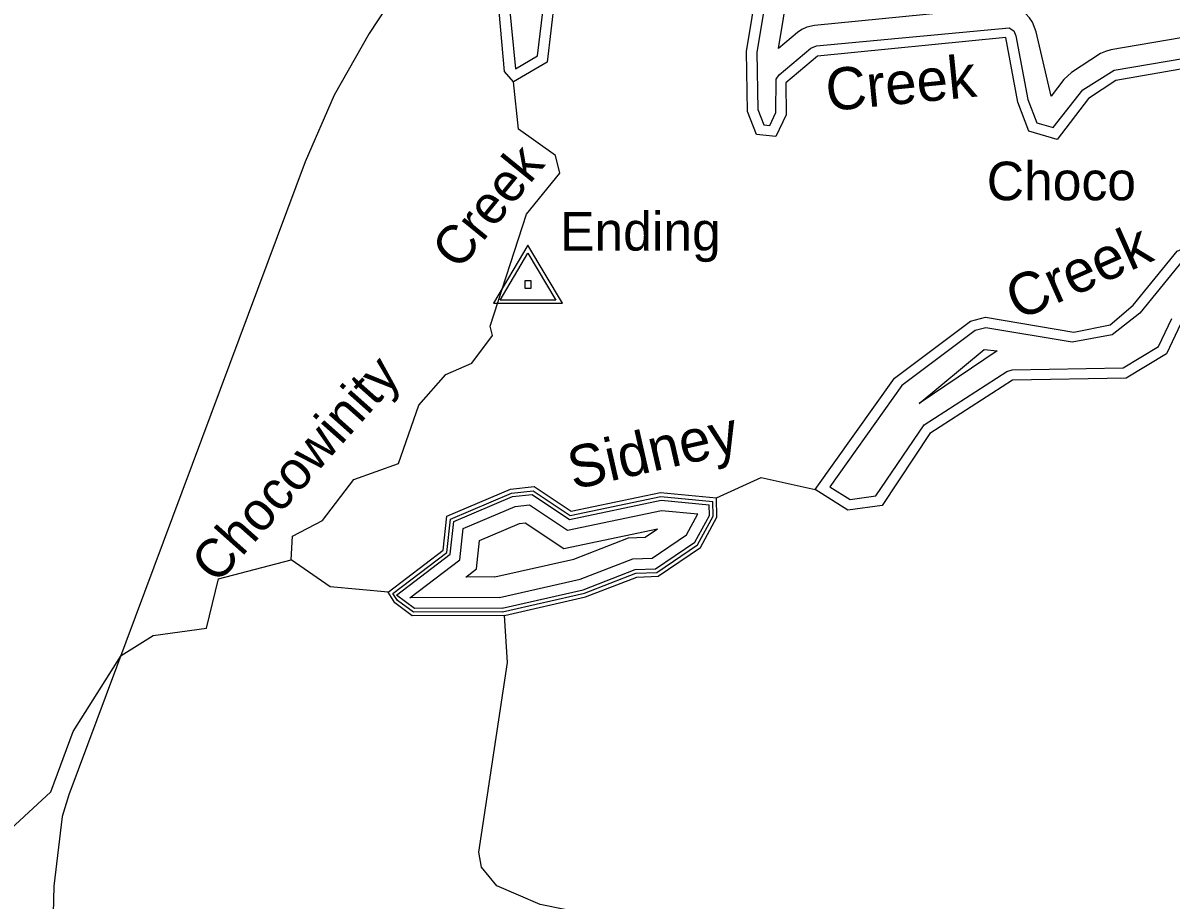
# Model space of a CAD drawing. Extents: x 2532689 to 2764727, y 536648 to 732970.
# Drawn here: x 2571899 to 2576359, y 643394 to 646803 of the extents above; entities that cross this region are included whole.
import ezdxf

# ---------------------------------------------------------------- set-up
doc = ezdxf.new("R2010")
doc.units = 0
for name, color, linetype in [('Exist Hydrographic Buffer Line', 7, 'Continuous'), ('Exist Hydrographic Creek Double Shore', 7, 'Continuous'), ('Exist Hydrographic Creek Single Shore', 7, 'Continuous'), ('Exist Hydrographic Creek Single Shore Label', 7, 'Continuous'), ('Exist Hydrographic Pond Under 1500 Sq Ft', 7, 'Continuous'), ('Exist Hydrographic River Shore', 7, 'Continuous'), ('Exist Hydrographic Stream Label', 7, 'Continuous'), ('Exist Railroad Mainline', 7, 'Continuous'), ('Exist Survey Geodetic Marker CELL', 7, 'Continuous'), ('Exist Survey Geodetic Marker Label', 7, 'Continuous')]:
    doc.layers.add(name, color=color, linetype=linetype)

msp = doc.modelspace()

# ---------------------------------------------------------------- linework, layer by layer
at = {"layer": 'Exist Hydrographic Buffer Line'}
for points in [[(2573778.1, 646968), (2573812.9, 646624.9), (2573897.8, 646675.2), (2573923.2, 646888.7)], [(2574793.7, 646953.3), (2574750.2, 646689.1), (2574754.1, 646466.9), (2574777.5, 646406.2), (2574800.3, 646404.2), (2574824, 646454.2), (2574824.9, 646583.8), (2574836.5, 646600.7), (2574959.6, 646704.2), (2574981.3, 646713.4), (2575731, 646783.4)], [(2575749.7, 646869), (2574973.5, 646793.1), (2574944.2, 646786.4), (2574925.3, 646777.5), (2574908.1, 646765.5), (2574833.7, 646702.8), (2574872.8, 646940.3)], [(2575943, 646582.4), (2575893.6, 646517.5), (2575835.4, 646768), (2575821.2, 646805.9), (2575809.3, 646823), (2575794.6, 646837.8), (2575749.7, 646869)], [(2575731, 646783.4), (2575748, 646771.5), (2575756.6, 646753.2), (2575803, 646505.8), (2575837.6, 646414.7), (2575901.4, 646396.2), (2576016.2, 646542.9), (2576138.6, 646618.8), (2576412.6, 646666), (2576438, 646661.9), (2576555.1, 646599.2), (2576568.2, 646577.3), (2576583, 646510.7), (2576629.5, 646476.6), (2576703.3, 646471.8), (2576883.8, 646517.6), (2576963.4, 646510.4), (2576984.5, 646499.4), (2577025.1, 646459.1), (2577246.3, 646440), (2577798.1, 646354.9), (2577815.1, 646343.1), (2577824.2, 646321.9)], [(2576399, 646744.8), (2576125.1, 646697.6), (2576104.4, 646692.1), (2576085.3, 646683.3), (2575972.5, 646609.8), (2575943, 646582.4)], [(2576408.3, 645883.3), (2576238.1, 645674.9), (2576130.2, 645590.4), (2575974.6, 645561.5), (2575640.4, 645618.4), (2575598.1, 645607.2), (2575313.3, 645393.5), (2575033.4, 645000.3), (2575112.3, 644950.4), (2575213, 644964.4), (2575400.6, 645241), (2575721.6, 645447.7), (2575742.5, 645454), (2576173.9, 645461.9), (2576310.3, 645545), (2576362.5, 645654.2)], [(2575380.3, 645323.7), (2575633.8, 645533.8), (2575684.2, 645528.7), (2575380.3, 645323.7)], [(2573336.1, 644585.6), (2573545.6, 644745.1), (2573559.5, 644874.7), (2573797.1, 644975.6), (2573880.5, 644984.9), (2574025.1, 644888.5), (2574377.1, 644962.6), (2574579, 644943.3)], [(2573350, 644578.2), (2573559.1, 644737.5), (2573572.7, 644864.9), (2573800.8, 644961.7), (2573876.9, 644970.2), (2574022.2, 644873.4), (2574377.9, 644948.2), (2574565, 644930.3)], [(2573401.4, 644567.9), (2573596.5, 644716.5), (2573609.4, 644837.6), (2573810.9, 644923.1), (2573867, 644929.5), (2574014.1, 644831.4), (2574380.1, 644908.4), (2574521.1, 644894.9)], [(2573760.2, 644527.9), (2574075.7, 644599.9), (2574277.3, 644677.9), (2574356.9, 644681.1), (2574509.1, 644784.2), (2574566, 644888.7), (2574565, 644930.3)], [(2573761.6, 644513.7), (2574079.9, 644586.2), (2574280.3, 644663.7), (2574361.6, 644667), (2574520, 644774.3), (2574580.4, 644885.3), (2574579, 644943.3)], [(2573750.8, 644569.3), (2574063.3, 644640.5), (2574268.6, 644719.9), (2574343.2, 644723), (2574476.8, 644813.5), (2574521.1, 644894.9)], [(2573618.8, 644649), (2573660.2, 644680.5), (2573672.1, 644791.2), (2573828.2, 644857.4), (2573850.2, 644859.9), (2574000.3, 644759.8), (2574363.9, 644836.3)], [(2573732.5, 644649.4), (2574039.2, 644719.3), (2574251.7, 644801.5), (2574316.4, 644804.1), (2574363.9, 644836.3)], [(2573732.5, 644649.4), (2573618.8, 644649)], [(2573761.6, 644513.7), (2573415.6, 644512.3), (2573353.4, 644558), (2573336.1, 644585.6)], [(2573760.2, 644527.9), (2573420.3, 644526.6), (2573350, 644578.2)], [(2573750.8, 644569.3), (2573401.4, 644567.9)]]:
    msp.add_lwpolyline(points, dxfattribs=at)
at = {"layer": 'Exist Hydrographic Creek Double Shore'}
for points in [[(2575717.2, 646745.9), (2574985.2, 646673.6), (2574862.2, 646570.1), (2574864.2, 646445.5), (2574824.2, 646361.8), (2574749.2, 646368.6), (2574714.3, 646459.1), (2574710.2, 646692), (2574754.3, 646959.7), (2574618.2, 647124.9), (2574376.2, 647144.7), (2574190.2, 647281.6), (2574098.2, 647281.2), (2574024.3, 647245.4), (2573967.3, 647161), (2573938.2, 646953), (2573964.3, 646894.9), (2573935.3, 646650.8), (2573804.3, 646573.3)], [(2573804.3, 646573.3), (2573769.3, 646614.5), (2573738.3, 646964.5)], [(2574976.4, 644989), (2575284.4, 645421.7), (2575580.3, 645643.8), (2575638.3, 645659.3), (2575981.4, 645600.9), (2576122.2, 645629.6), (2576212.2, 645705.5), (2576383.3, 645916), (2576482.3, 645959.4), (2576665.4, 645973.4), (2576833.3, 645934.2), (2576993.3, 645861.8), (2577167.4, 645891.9), (2577355.4, 646093.2), (2577520.3, 646172.1), (2577794.4, 646229.1)], [(2578547.2, 645967.7), (2578416.3, 645965.4), (2578092.4, 645883.3), (2577816.4, 645937.8), (2577608.2, 645899.9), (2577509.4, 645856.5), (2577281.4, 645607.6), (2577190.3, 645564.5), (2577081.3, 645579.8), (2576981.4, 645618.4), (2576788.2, 645650.1), (2576696.4, 645705.4), (2576529.3, 645695.4), (2576397.4, 645634.2), (2576341.2, 645517), (2576185.4, 645422), (2575743.3, 645414), (2575422.4, 645207.4), (2575236.4, 644927.3), (2575103.3, 644908.8), (2574976.4, 644989)]]:
    msp.add_lwpolyline(points, dxfattribs=at)
at = {"layer": 'Exist Hydrographic Creek Single Shore'}
for points in [[(2572940.2, 644716.2), (2572946.2, 644808.4), (2573062.2, 644868.9), (2573184.2, 645028.1), (2573357.3, 645091), (2573436.2, 645317.4), (2573542.3, 645436.6), (2573642.3, 645480), (2573723.3, 645588.3), (2573714.3, 645624.1), (2573855.2, 646059.9), (2573985.2, 646219.5), (2573968.4, 646287.7), (2573824.2, 646390.2), (2573804.3, 646573.3)], [(2574593.4, 644957.1), (2574767.2, 645036.3), (2574976.4, 644989)], [(2571330.2, 643101.5), (2571419.4, 643193.7), (2571451.3, 643277.1), (2571463.2, 643510.7), (2571487.2, 643587.2), (2571578.3, 643630.2), (2571852.2, 643670.9), (2572007.2, 643815), (2572094.2, 644048.4), (2572280.2, 644344.8), (2572404.2, 644422), (2572612.3, 644450.1), (2572658.3, 644642.4), (2572940.2, 644716.2)], [(2573317.3, 644590.3), (2573092.2, 644610.8), (2572940.2, 644716.2)], [(2575205.4, 642567.5), (2575176.3, 642646.9), (2575082.6, 642770.3), (2574939.3, 643070.2), (2574879.4, 643130.2), (2574585.4, 643239.8), (2573908.3, 643376.5), (2573739.3, 643448.5), (2573680.3, 643521.6), (2573670.2, 643580.3), (2573781.4, 644316.9), (2573769.3, 644500.3)]]:
    msp.add_lwpolyline(points, dxfattribs=at)
at = {"layer": 'Exist Hydrographic Pond Under 1500 Sq Ft'}
for points in [[(2573317.3, 644590.3), (2573531.2, 644753.3), (2573545.3, 644885.2), (2573793.2, 644990.4), (2573884.3, 645000.7), (2574028.2, 644904.7), (2574376.2, 644977.9), (2574593.4, 644957.1)], [(2573769.3, 644500.3), (2574084.2, 644572.1), (2574283.3, 644649.1), (2574366.4, 644652.5), (2574531.2, 644764.1), (2574595.2, 644881.7), (2574593.4, 644957.1)], [(2573769.3, 644500.3), (2573411.2, 644498.9), (2573343.4, 644548.7), (2573317.3, 644590.3)]]:
    msp.add_lwpolyline(points, dxfattribs=at)
at = {"layer": 'Exist Hydrographic River Shore'}
msp.add_lwpolyline([(2577794.4, 646229.1), (2577784.4, 646317.4), (2577240.4, 646400.4), (2577007.2, 646420.5), (2576956.4, 646471), (2576880.3, 646477.8), (2576707.2, 646431.4), (2576615.4, 646437.5), (2576547.3, 646487.3), (2576529.3, 646568.6), (2576419.3, 646626.6), (2576145.4, 646579.4), (2576038.4, 646509.4), (2575916.4, 646350.1), (2575807.3, 646381.9), (2575764.2, 646495), (2575717.2, 646745.9)], dxfattribs=at)
at = {"layer": 'Exist Railroad Mainline'}
msp.add_lwpolyline([(2575421.1, 650070.8), (2573243.7, 646762), (2573108.4, 646521.5), (2572995.4, 646263.1), (2572077.2, 643803.1), (2572051.1, 643718.6), (2572018.3, 643448.1), (2572016.4, 643342), (2572034.1, 643262.3), (2572037.1, 643194.4), (2572064.3, 643042.9), (2572144.8, 642806.4), (2572255.2, 642584.7), (2572300.5, 642511.4), (2572525.8, 642282.5)], dxfattribs=at)
at = {"layer": 'Exist Survey Geodetic Marker CELL'}
for points in [[(2573994.7, 645713.6), (2573860.7, 645939.6), (2573727.2, 645713.6)], [(2573968.7, 645725.7), (2573753.2, 645725.7), (2573860.7, 645907.8)], [(2573873, 645772.3), (2573873, 645800.5), (2573848.8, 645800.5), (2573848.8, 645772.3)]]:
    msp.add_lwpolyline(points, close=True, dxfattribs=at)

# ---------------------------------------------------------------- texts
at = {"layer": 'Exist Hydrographic Creek Single Shore Label'}
for s, rotation, p in [('Creek', 50.832, (2573592.7, 645836.8)), ('Chocowinity', 48.348, (2572652.6, 644617.6))]:
    msp.add_text(s, height=150, rotation=rotation, dxfattribs=at).set_placement(p)
at = {"layer": 'Exist Hydrographic Stream Label'}
for s, rotation, p in [('Creek', 5.6361, (2575025.7, 646459.3)), ('Creek', 23.9197, (2575764.7, 645644.6)), ('Sidney', 12.8452, (2574036.8, 644988.3))]:
    msp.add_text(s, height=164.04, rotation=rotation, dxfattribs=at).set_placement(p)
at = {"layer": 'Exist Survey Geodetic Marker Label'}
for s, p in [('Choco', (2575643.4, 646113.5)), ('Ending', (2573985.3, 645918.1))]:
    msp.add_text(s, height=150, dxfattribs=at).set_placement(p)

doc.saveas('drawing.dxf')
